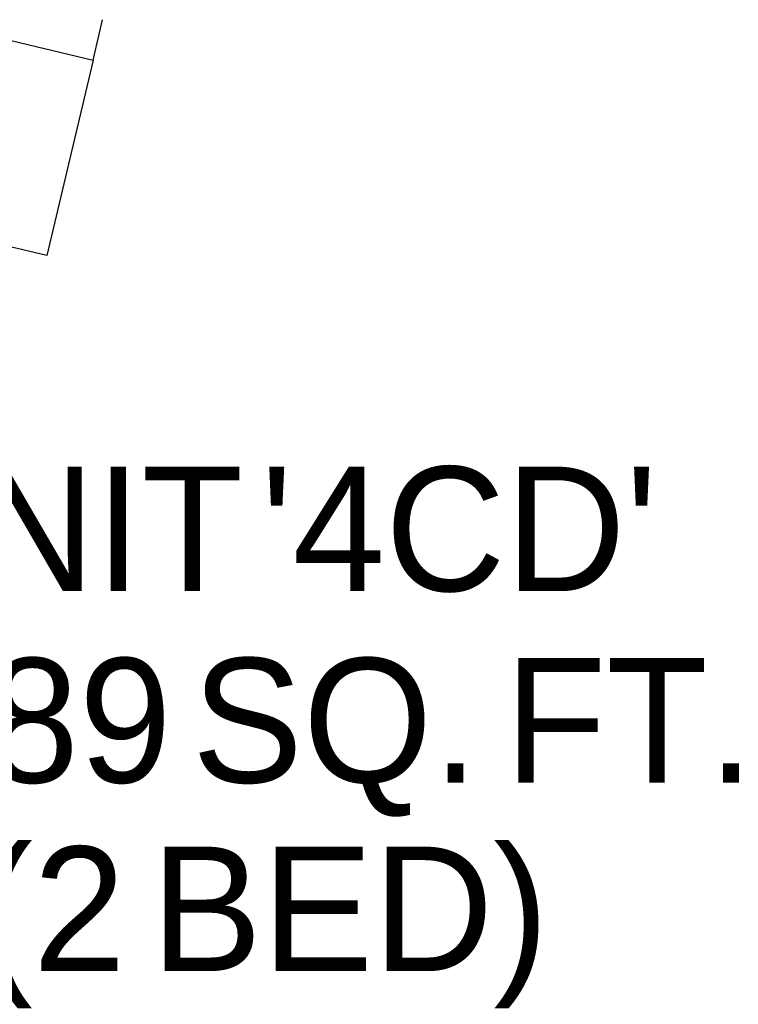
# Model space of a CAD drawing. Header units: feet. Extents: x -79 to 198, y -22 to 181.
# Tile 272 of 318: x 105 to 115, y 132 to 145. Entities that reach past the tile are written whole.
import ezdxf
from ezdxf.enums import TextEntityAlignment as Align

# ---------------------------------------------------------------- set-up
doc = ezdxf.new("R2010")
doc.units = ezdxf.units.FT
doc.layers.add('A-LINEA', color=7, linetype='CONTINUOUS')
doc.layers.add('A-TEXTO-PDF', color=3, linetype='CONTINUOUS')

msp = doc.modelspace()

# ---------------------------------------------------------------- linework, layer by layer
at = {"layer": 'A-LINEA'}
msp.add_line((106.32, 144.8311), (106.44, 145.3644), dxfattribs=at)
msp.add_lwpolyline([(105.0267, 145.1378), (106.32, 144.8311), (105.7067, 142.2444), (104.4133, 142.5511), (105.0267, 145.1378)], dxfattribs=at)

# ---------------------------------------------------------------- texts
at = {"layer": 'A-TEXTO-PDF'}
for s, p in [("'4CD'", (111.1561, 137.8052)), ('UNIT', (105.7334, 137.8052)), ('1,489', (104.6006, 135.2718)), ('SQ.', (109.5192, 135.2718)), ('FT.', (113.4069, 135.2718)), ('(2', (105.7679, 132.7785)), ('BED)', (109.7122, 132.7785))]:
    msp.add_text(s, height=1.646, dxfattribs=at).set_placement(p, align=Align.CENTER)

doc.saveas('drawing.dxf')
